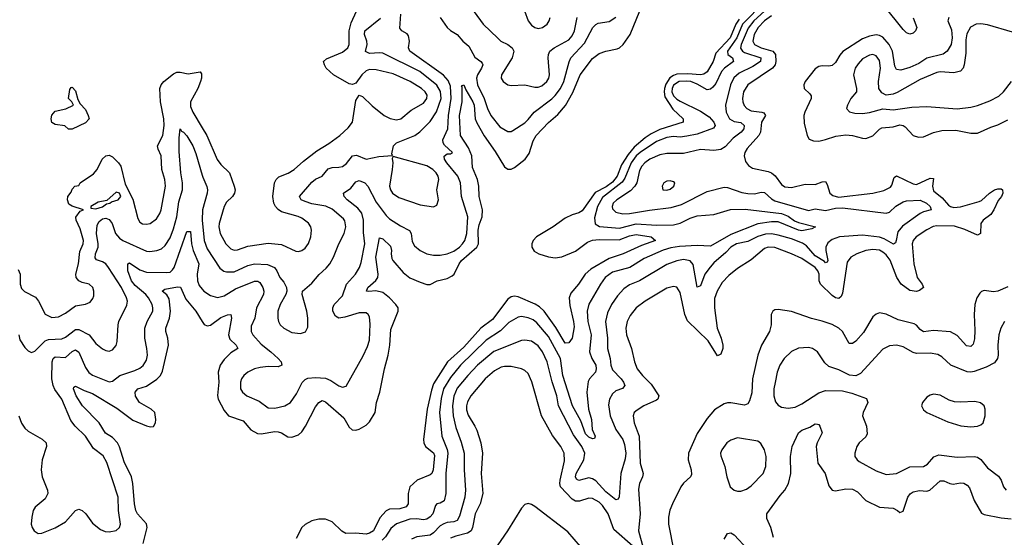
# Model space of a CAD drawing. Header units: inches. Extents: x 1682530 to 1839546, y 640742 to 791647.
# Tile 398 of 656: x 1738920 to 1744749, y 744811 to 747877. Entities that reach past the tile are written whole.
import ezdxf

# ---------------------------------------------------------------- set-up
doc = ezdxf.new("R2010")
doc.units = ezdxf.units.IN
doc.header["$MEASUREMENT"] = 0
doc.layers.add('B7734', color=7, linetype='Continuous')
doc.layers.add('B7744', color=7, linetype='Continuous')

msp = doc.modelspace()

# ---------------------------------------------------------------- linework, layer by layer
at = {"layer": 'B7734', "color": 5}
for points, elevation in [([(1738910, 746398.3), (1738922.9, 746370), (1738922, 746310), (1738930, 746285.5), (1738947.4, 746267.4), (1739012.6, 746232.6), (1739031.3, 746210), (1739070, 746132.2), (1739110, 746113.8), (1739150, 746116.9), (1739190, 746137.8), (1739250, 746181.3), (1739310, 746191.6), (1739336, 746204), (1739353.7, 746226.3), (1739358.2, 746241.8), (1739359.1, 746270), (1739352.4, 746290), (1739330.5, 746310.5), (1739290, 746320.2), (1739269.9, 746329.9), (1739254.5, 746350), (1739251.1, 746370), (1739267.6, 746430), (1739275.7, 746504.3), (1739296.3, 746550), (1739297.6, 746570), (1739278.1, 746638.1), (1739254.2, 746690), (1739252.9, 746707.1), (1739277.5, 746742.5), (1739298, 746750), (1739230, 746773.2), (1739210, 746785.2), (1739202.4, 746810), (1739205.6, 746830), (1739223.7, 746856.3), (1739230, 746874), (1739246, 746890), (1739270, 746894), (1739278, 746910), (1739356.5, 746963.5), (1739378, 746990), (1739408.7, 747050), (1739430, 747071.3), (1739450, 747074.8), (1739470, 747064), (1739504.9, 747030), (1739518.4, 747010), (1739543.4, 746903.4), (1739590, 746814), (1739619.4, 746699.4), (1739630, 746678.4), (1739647.7, 746667.7), (1739670, 746664.9), (1739691.6, 746670), (1739730, 746698.3), (1739750, 746728.7), (1739757, 746750), (1739782.3, 746890), (1739779.4, 746930), (1739761, 746990), (1739757, 747070), (1739739.4, 747110), (1739736, 747130), (1739766.6, 747190), (1739775.8, 747250), (1739773.7, 747290), (1739754.3, 747390), (1739748.9, 747470), (1739757.6, 747490), (1739773.7, 747510), (1739830, 747555.6), (1739850, 747566.3), (1739870, 747566.5), (1739916.9, 747556.9), (1739988.3, 747568.3), (1739996.5, 747556.5), (1739996.5, 747530), (1739991, 747510), (1739975.2, 747470), (1739930.1, 747390), (1739930, 747362.4), (1739944.7, 747330), (1740000, 747237.1)], 680), ([(1738913.9, 746010), (1738921.5, 745981.5), (1738950, 745936), (1738970, 745914.9), (1738990, 745904.9), (1739010, 745912.9), (1739070, 745974.5), (1739090, 745982.4), (1739170, 745986.4), (1739190, 745995.8), (1739250, 746041.1), (1739270, 746041.6), (1739331.4, 746011.4), (1739370, 745958.5), (1739410, 745927.2), (1739430, 745917), (1739450, 745914), (1739470, 745922.4), (1739490, 745947.7), (1739497.3, 745970), (1739501.8, 746070), (1739506.8, 746090), (1739554.2, 746185.8), (1739557.8, 746210), (1739553, 746230), (1739523.4, 746290), (1739446.3, 746410), (1739430, 746430.6), (1739410, 746443), (1739374.8, 746454.8), (1739367.1, 746467.1), (1739369.4, 746490), (1739384.5, 746530), (1739384.8, 746550), (1739373.6, 746610), (1739379.3, 746660.7), (1739390, 746682.3), (1739410, 746697.1), (1739430, 746700.5), (1739450, 746692.9), (1739467.8, 746670), (1739487.9, 746610), (1739510, 746582.5), (1739530, 746568.6), (1739670, 746505.1), (1739690, 746503.2), (1739731, 746509), (1739759.5, 746520.5), (1739781.3, 746538.7), (1739810, 746584.4), (1739830, 746638.9), (1739849.5, 746710), (1739862.5, 746797.5), (1739884.2, 746870), (1739884.4, 746910), (1739874.4, 746970), (1739864.6, 747095.4), (1739863.3, 747176.7), (1739870, 747230.6), (1739877.3, 747217.3), (1739890, 747210.4), (1739910, 747188.2), (1739945.7, 747130), (1739963.5, 747083.5), (1740000, 746955.9)], 660), ([(1738915.1, 745530), (1738930, 745486.7), (1738950, 745458.4), (1738970, 745440.2), (1739053.5, 745393.5), (1739075.5, 745370), (1739077.6, 745350), (1739053.4, 745270), (1739047.8, 745210), (1739052.6, 745170), (1739084.6, 745090), (1739086.6, 745070), (1739070, 745038.9), (1739011.1, 744990), (1738999.8, 744970), (1738990.9, 744930), (1738988.3, 744890), (1738992.7, 744870), (1739004.5, 744850), (1739030, 744834.2), (1739050, 744835), (1739130, 744867.7), (1739190, 744903.2), (1739250, 744969.3), (1739270, 744977.6), (1739290.2, 744970), (1739310.8, 744950), (1739350, 744894.4), (1739397.3, 744857.3), (1739426.1, 744846.1), (1739450, 744843.2), (1739490, 744852.3), (1739510.5, 744869.5), (1739517.3, 744890), (1739505.4, 744970), (1739502.6, 745050), (1739434.8, 745254.8), (1739413, 745293), (1739357, 745337), (1739310, 745409.8), (1739249, 745469), (1739223.3, 745503.3), (1739170, 745628.6), (1739127.3, 745687.3), (1739117, 745710), (1739110.8, 745750), (1739111, 745850), (1739118.2, 745870), (1739130, 745879.8), (1739190, 745876.6), (1739230, 745911.9), (1739250, 745921.3), (1739270, 745907.6), (1739310, 745816.5), (1739330, 745787.5), (1739351.7, 745771.7), (1739450, 745731.2), (1739470, 745736.9), (1739512.3, 745770), (1739601.4, 745798.6), (1739630, 745812.8), (1739650, 745829.2), (1739670, 745861.3), (1739676.3, 745890), (1739673.4, 745930), (1739661.4, 745990), (1739661.4, 746050), (1739673.7, 746090), (1739707.6, 746150), (1739707.8, 746170), (1739703.4, 746190), (1739683.2, 746230), (1739666.4, 746250), (1739603.1, 746303.1), (1739582.3, 746330), (1739560.4, 746390), (1739559.7, 746430), (1739570, 746437.6), (1739630, 746394.5), (1739670, 746380.7), (1739790, 746378.7), (1739810, 746382.4), (1739825.3, 746394.7), (1739834.4, 746410), (1739910, 746621.7), (1739923, 746623), (1739930, 746623), (1739937.5, 746550), (1739947.3, 746510), (1739980.9, 746430), (1739970.1, 746370), (1739972.1, 746330), (1739981.8, 746301.8), (1740000, 746280.1)], 640), ([(1739650, 744774.9), (1739674.3, 744870), (1739670, 744890.7), (1739617.5, 744950), (1739606.7, 744970), (1739599.3, 745010), (1739589.9, 745129.9), (1739581.9, 745170), (1739539, 745259), (1739510, 745347.6), (1739498, 745370), (1739470, 745401.7), (1739428, 745428), (1739389.9, 745490), (1739291.8, 745590), (1739254.2, 745650), (1739237.6, 745690), (1739240.3, 745699.7), (1739250, 745706), (1739300.7, 745680.7), (1739350, 745663.1), (1739495.4, 745575.4), (1739590, 745505.8), (1739670, 745471.4), (1739694.1, 745465.9), (1739712.7, 745467.3), (1739723.1, 745490), (1739726.2, 745510), (1739719.1, 745550), (1739698, 745570), (1739629.5, 745609.5), (1739606.3, 745646.3), (1739604.2, 745670), (1739618.3, 745690), (1739670, 745706.9), (1739732.6, 745747.4), (1739753, 745770), (1739765.2, 745794.8), (1739799.9, 745950), (1739796.5, 745990), (1739784.5, 746030), (1739784.5, 746050), (1739806.7, 746110), (1739813.5, 746150), (1739803.9, 746223.9), (1739790, 746246.6), (1739763, 746270), (1739778.9, 746281.1), (1739854.8, 746294.8), (1739872.4, 746292.4), (1739902.4, 746222.4), (1739961.9, 746150), (1740000, 746089.1)], 620)]:
    msp.add_lwpolyline(points, dxfattribs=dict(at, elevation=elevation))
at = {"layer": 'B7734', "color": 5, "elevation": 680}
for points in [[(1739208.7, 747228.7), (1739187.3, 747247.3), (1739130, 747255.3), (1739110, 747268.7), (1739106, 747290), (1739110, 747310.6), (1739130, 747334.9), (1739192.1, 747347.9), (1739238, 747370), (1739228.7, 747390), (1739209.2, 747410), (1739216, 747464), (1739224.1, 747475.9), (1739230, 747476.3), (1739250, 747454.9), (1739264.5, 747404.5), (1739277.5, 747377.5), (1739310, 747344), (1739326, 747310), (1739330.3, 747290), (1739310, 747266), (1739230, 747229)], [(1739490, 746855.3), (1739434.8, 746805.2), (1739384.4, 746795.6), (1739341, 746770), (1739341, 746761), (1739370, 746757.1), (1739410, 746768.2), (1739433.5, 746786.5), (1739454, 746790), (1739462.5, 746797.5), (1739502.7, 746810), (1739519.3, 746830), (1739510, 746848.7)]]:
    msp.add_lwpolyline(points, close=True, dxfattribs=at)
at = {"layer": 'B7744', "color": 5}
for points, elevation in [([(1743330, 747983.1), (1743198.6, 747850), (1743166.2, 747770), (1743110.1, 747690), (1743112.4, 747670), (1743139.4, 747650), (1743144.8, 747630), (1743092.1, 747590), (1743074.9, 747570), (1743040.9, 747499.1), (1743023.7, 747476.3), (1743010, 747465), (1742990, 747460.6), (1742930, 747495.8), (1742893.1, 747510), (1742870, 747513), (1742823.5, 747510), (1742790, 747489.2), (1742781.9, 747470), (1742780.1, 747450), (1742790, 747425.6), (1742810, 747405.7), (1742830, 747393.4), (1742950, 747335), (1743001.2, 747301.2), (1743029.5, 747270), (1743036.3, 747250), (1743026.6, 747233.4), (1742930, 747199.5), (1742870, 747186.2), (1742830, 747180.9), (1742790, 747184.7), (1742750, 747178.2), (1742690, 747154.5), (1742593.3, 747090), (1742570, 747069.9), (1742539.2, 747030), (1742502.1, 746937.9), (1742486.1, 746913.9), (1742370, 746824.6), (1742341.1, 746770), (1742323.5, 746703.5), (1742327.3, 746667.3), (1742351.8, 746651.8), (1742470, 746642.1), (1742570, 746668.6), (1742690, 746659), (1742790, 746661.6), (1742830, 746672.6), (1742890, 746701.7), (1742930, 746715.2), (1743030, 746723.9), (1743127.1, 746752.9), (1743214.4, 746754.4), (1743430, 746728.4), (1743470, 746713.2), (1743506.4, 746686.4), (1743530, 746675), (1743630.6, 746650), (1743610, 746638), (1743550, 746625.6), (1743530, 746629.4), (1743410, 746679.6), (1743370, 746680.3), (1743290, 746667.9), (1743130, 746605.2), (1743010, 746535.8), (1742930, 746538.9), (1742826.8, 746533.2), (1742773.9, 746526.1), (1742730, 746512.8), (1742617.6, 746462.4), (1742531.4, 746408.6), (1742430, 746382.1), (1742386.3, 746350), (1742357.3, 746310), (1742288.3, 746191.7), (1742279, 746150), (1742282.7, 746090), (1742302.6, 746010), (1742292.7, 745910), (1742306.2, 745870), (1742331.2, 745830), (1742333.3, 745810), (1742328.2, 745790), (1742292.6, 745750), (1742285.2, 745734.8), (1742276.6, 745670), (1742288.1, 745570), (1742304.2, 745510), (1742309.3, 745450), (1742327.2, 745410), (1742323.5, 745396.5), (1742310, 745395.1), (1742290, 745404.2), (1742270, 745425), (1742240.9, 745500.9), (1742192.4, 745590), (1742135.5, 745770), (1742121, 745870), (1742050, 746000.7), (1741982.3, 746082.3), (1741959.5, 746099.5), (1741930, 746111.7), (1741890, 746118.6), (1741870, 746114.7), (1741816.3, 746083.7), (1741765.4, 746034.6), (1741680.7, 745979.3), (1741529.6, 745830.4), (1741470, 745757.3), (1741429.4, 745690), (1741414.3, 745634.3), (1741405.9, 745550), (1741418.1, 745410), (1741451.4, 745331.4), (1741454.6, 745310), (1741443, 745190), (1741442.4, 745070), (1741432, 745028), (1741410, 745014.4), (1741390.2, 745009.8), (1741380.9, 744999.1), (1741364.7, 744950), (1741350, 744931.9), (1741330, 744918.5), (1741310, 744915.2), (1741270, 744920.8), (1741230, 744918.3), (1741150, 744891.5), (1741117.1, 744862.9), (1741085.7, 744814.3), (1741066.1, 744793.9)], 640), ([(1744208.4, 747888.4), (1744231.5, 747830), (1744223.1, 747810), (1744210, 747797.9), (1744190, 747790.4), (1744170, 747799.9), (1744150, 747818.5), (1744038, 747958)], 680), ([(1740000, 746089.1), (1740011.2, 746071.2), (1740030, 746063.6), (1740050, 746067.7), (1740110, 746112.8), (1740150, 746128.8), (1740170.5, 746130), (1740172.7, 746110), (1740155.4, 746010), (1740163.9, 745983.9), (1740200.9, 745950), (1740210.2, 745930), (1740170, 745903.4), (1740130, 745865.3), (1740107.3, 745830), (1740094.3, 745790), (1740099.2, 745730), (1740091.6, 745651.6), (1740094.4, 745630), (1740130, 745561.5), (1740156, 745530), (1740241.8, 745501.8), (1740287.7, 745447.7), (1740326.9, 745426.9), (1740350, 745423.2), (1740430, 745437.6), (1740450, 745436.6), (1740470.1, 745430.1), (1740506.5, 745406.5), (1740530, 745404.2), (1740570, 745417.8), (1740590, 745435.6), (1740612.2, 745470), (1740670, 745584.2), (1740690, 745610.2), (1740710, 745622), (1740730, 745614.5), (1740839, 745519), (1740870, 745463.1), (1740887.6, 745447.6), (1740910, 745445.6), (1740930, 745452.1), (1740970, 745475.2), (1740990, 745495.2), (1741023.5, 745550), (1741032.3, 745610), (1741052.2, 745670), (1741078.6, 745810), (1741101.8, 745890), (1741111.3, 745950), (1741117.5, 746042.5), (1741161, 746150), (1741161.3, 746170), (1741146.5, 746190), (1741109.4, 746230), (1741070, 746260.8), (1741028.1, 746271.9), (1740987.1, 746267.1), (1740973.2, 746270), (1740981.2, 746290), (1741028.1, 746331.9), (1741040.2, 746350), (1741041.3, 746370), (1741028.7, 746471.3), (1741050, 746584.9), (1741070, 746578.5), (1741115.2, 746535.2), (1741121.4, 746510), (1741119, 746490), (1741123.1, 746463.1), (1741129.6, 746450), (1741190, 746380.2), (1741230, 746348.6), (1741290, 746321.5), (1741330, 746309.3), (1741350, 746309.3), (1741390.4, 746329.6), (1741450, 746343.7), (1741480.7, 746359.3), (1741492.2, 746370), (1741520.8, 746430), (1741535.6, 746450), (1741627, 746530), (1741636.2, 746550), (1741633.3, 746630), (1741639, 746661), (1741657.1, 746710), (1741660.1, 746750), (1741640.2, 746830), (1741637.6, 746890), (1741630.3, 746930), (1741600.8, 747000.8), (1741597.2, 747070), (1741576.9, 747116.9), (1741529.5, 747190), (1741523.3, 747310), (1741538.5, 747390), (1741538.6, 747478.6), (1741534.6, 747485.4), (1741550, 747490.4), (1741561.2, 747461.2), (1741601.8, 747390), (1741610.4, 747370), (1741616.4, 747290), (1741625.5, 747265.5), (1741668.8, 747188.8), (1741735.4, 747095.4), (1741790, 747005.6), (1741810, 746991.3), (1741830, 746991.2), (1741850, 747001.3), (1741912.9, 747050), (1741936.3, 747083.7), (1741960.4, 747159.6), (1741977.5, 747190), (1742050, 747267.4), (1742105.3, 747314.7), (1742151, 747369), (1742194.8, 747445.2), (1742237.6, 747550), (1742310, 747646.3), (1742350, 747675.9), (1742390, 747690.2), (1742456.4, 747703.6), (1742471, 747710), (1742492.8, 747730), (1742533.8, 747790), (1742591.5, 747930)], 620), ([(1740000, 747237.1), (1740028.1, 747190), (1740088.1, 747048.1), (1740110, 747019.7), (1740161, 746970), (1740189.4, 746890), (1740195, 746870), (1740192.3, 746850), (1740179.1, 746830), (1740144.7, 746795.3), (1740130.1, 746769.9), (1740101.5, 746670), (1740099.5, 746650), (1740106.1, 746610), (1740139.3, 746550), (1740170, 746520.7), (1740190, 746511.9), (1740210, 746513.9), (1740270, 746535.1), (1740390, 746553.9), (1740470, 746544.5), (1740554.1, 746505.9), (1740570, 746503.9), (1740590, 746509.1), (1740610, 746523.6), (1740629.1, 746550.9), (1740643.5, 746590), (1740648.1, 746630), (1740643.5, 746650), (1740630, 746671.8), (1740590, 746700.7), (1740567.9, 746712.1), (1740470, 746738.6), (1740450, 746752.3), (1740434.9, 746770), (1740424.6, 746790), (1740418.3, 746830), (1740428.5, 746910), (1740437.3, 746930), (1740453.7, 746946.3), (1740510, 746967.6), (1740544.7, 746990), (1740600.3, 747039.7), (1740679.7, 747100.3), (1740750, 747143.2), (1740814.7, 747190), (1740864.1, 747235.9), (1740889.8, 747270.2), (1740910, 747398), (1740929.5, 747430.5), (1740950, 747422.4), (1741006.5, 747366.5), (1741078, 747310), (1741112.1, 747292.1), (1741150, 747283.9), (1741175.4, 747290), (1741238.3, 747341.7), (1741310, 747382.3), (1741330.4, 747410), (1741331.5, 747430), (1741319.9, 747450), (1741298.8, 747470), (1741231.9, 747510), (1741130, 747556.9), (1741030, 747580.5), (1740990, 747581.7), (1740970, 747574.5), (1740944.5, 747550), (1740910, 747500.9), (1740890, 747493.3), (1740870, 747496.9), (1740778, 747550), (1740735, 747590), (1740723.5, 747610), (1740719.1, 747630), (1740735.2, 747644.8), (1740830, 747683.5), (1740862.5, 747710), (1740869.8, 747730), (1740869.8, 747810), (1740881.9, 747858.1), (1740913.1, 747926.9)], 680), ([(1740000, 746280.1), (1740009.1, 746269.1), (1740050, 746242.5), (1740090, 746232.4), (1740130, 746241.6), (1740196.9, 746283.1), (1740310, 746328.3), (1740330, 746328.6), (1740341.1, 746321.1), (1740359.8, 746290), (1740365, 746270), (1740362.8, 746250), (1740322.5, 746170), (1740312.3, 746110), (1740290, 746061.2), (1740289.5, 746030), (1740300.2, 746010), (1740350, 745955.6), (1740407.5, 745910), (1740449.1, 745870), (1740467.2, 745850), (1740472, 745830), (1740450, 745820.4), (1740390, 745823.4), (1740342.6, 745817.4), (1740310, 745809.2), (1740270.2, 745790), (1740247.2, 745770), (1740233.2, 745750), (1740226, 745730), (1740227.6, 745690), (1740238.5, 745670), (1740265.3, 745650), (1740337.8, 745617.8), (1740390, 745578.8), (1740430, 745576.3), (1740489.8, 745590.2), (1740522, 745610), (1740559, 745661), (1740591.4, 745728.6), (1740610, 745746.5), (1740626.5, 745753.5), (1740670, 745758.7), (1740730, 745753.9), (1740760.8, 745740.8), (1740810, 745708), (1740830, 745701.3), (1740852.6, 745707.4), (1740953.9, 745886.1), (1740979.4, 745940.6), (1740990, 745978), (1740994.5, 746074.5), (1740990, 746117.2), (1740983.6, 746130), (1740970, 746141.3), (1740930, 746140.3), (1740845.6, 746114.4), (1740810, 746109.9), (1740790, 746120.7), (1740773.6, 746150), (1740773.6, 746170), (1740782, 746190), (1740830, 746240.9), (1740855, 746310), (1740907.2, 746370), (1740930.7, 746410), (1740940.8, 746439.2), (1740963.2, 746550), (1740955.9, 746615.9), (1740955.5, 746690), (1740944.4, 746730), (1740921, 746761), (1740857.6, 746810), (1740840.3, 746830), (1740837.3, 746850), (1740880.3, 746879.7), (1740910, 746915.9), (1740919.4, 746920.6), (1740930, 746925.2), (1740963.2, 746910), (1740981.2, 746890), (1741030, 746796.1), (1741090, 746716.3), (1741110, 746697.7), (1741175, 746655), (1741227.5, 746627.5), (1741236.8, 746610), (1741243.8, 746563.8), (1741257.8, 746537.8), (1741290.1, 746510.1), (1741330.9, 746490.9), (1741370, 746483), (1741410, 746483.2), (1741450, 746490.8), (1741490, 746506.5), (1741523.2, 746530), (1741541.6, 746550), (1741555.2, 746570), (1741566.4, 746610), (1741572.1, 746710), (1741535, 746830), (1741528.7, 746910), (1741512.7, 746950), (1741449.2, 747030), (1741435.6, 747050), (1741432, 747068), (1741450, 747082.4), (1741470, 747081.6), (1741482.7, 747090), (1741433.8, 747133.8), (1741426.6, 747146.6), (1741424.9, 747164.9), (1741453.5, 747230), (1741457.9, 747310), (1741474.9, 747410), (1741470, 747482.3), (1741456, 747516), (1741429.1, 747549.1), (1741229.8, 747690), (1741221, 747710), (1741228.3, 747750), (1741221.7, 747781.7), (1741213.6, 747793.6), (1741181.6, 747810), (1741170, 747826.6), (1741176.9, 747910)], 640), ([(1743330, 747927.8), (1743265.7, 747870), (1743232.5, 747827.5), (1743190.4, 747730), (1743187.3, 747707.3), (1743198.2, 747690), (1743210, 747682.9), (1743307, 747650), (1743304.8, 747630), (1743260.9, 747599.1), (1743179.8, 747560.2), (1743147.9, 747532.1), (1743127, 747490), (1743098, 747370), (1743102.4, 747330), (1743121.6, 747290), (1743150, 747274.1), (1743190, 747268), (1743208.7, 747250), (1743205.9, 747230), (1743190.1, 747210), (1743143.9, 747176.1), (1743096.5, 747123.5), (1743070, 747108.2), (1743030, 747102.4), (1742950, 747108.4), (1742850, 747084.9), (1742750, 747084.9), (1742710, 747077.2), (1742650, 747050.8), (1742620.1, 747030), (1742602.7, 747010), (1742590, 746983), (1742574.2, 746910), (1742562.1, 746890), (1742536.7, 746863.3), (1742455, 746810), (1742433.7, 746790), (1742426.7, 746770), (1742430, 746757.1), (1742450, 746736.3), (1742490, 746727.5), (1742530, 746729.3), (1742649.1, 746749.1), (1742776.2, 746763.8), (1742837.2, 746782.8), (1742990, 746859.8), (1743090, 746884.2), (1743110, 746883.5), (1743194.3, 746854.3), (1743230, 746846.9), (1743270, 746845.3), (1743310, 746854.8), (1743330, 746852.5), (1743370, 746815.6), (1743390, 746803.7), (1743590, 746746.9), (1743630, 746756.8), (1743690, 746746.8), (1743750, 746759.6), (1743790, 746762.7), (1744050, 746731.2), (1744070, 746736.4), (1744107.3, 746772.7), (1744150, 746798.6), (1744170, 746803.9), (1744250, 746808.7), (1744287.9, 746790), (1744309.3, 746770), (1744315.8, 746750), (1744270, 746738.5), (1744250.9, 746729.1), (1744145.5, 746654.5), (1744119, 746621), (1744109.4, 746570), (1744104.2, 746555.8), (1744092.3, 746547.7), (1744038.4, 746578.4), (1744010, 746589.3), (1743910, 746600.2), (1743773.4, 746590), (1743730, 746574.6), (1743704.9, 746555.1), (1743692.1, 746530), (1743691.9, 746510), (1743703.6, 746450), (1743699.8, 746440.2), (1743690, 746437.8), (1743684.9, 746444.9), (1743630, 746478.3), (1743577.5, 746537.5), (1743553.7, 746553.7), (1743490, 746579), (1743410, 746600.8), (1743370, 746607.6), (1743334.3, 746605.7), (1743290, 746592.9), (1743230, 746563.4), (1743163.2, 746550), (1743130.2, 746530), (1743101.2, 746498.8), (1743030, 746437.4), (1743008.2, 746411.8), (1742976.6, 746370), (1742950, 746301.3), (1742930, 746292.3), (1742906.7, 746426.7), (1742888.7, 746448.7), (1742850, 746455.6), (1742810, 746448.1), (1742750, 746426.9), (1742590, 746331), (1742530, 746306.1), (1742496.7, 746283.3), (1742458, 746242), (1742423.5, 746190), (1742399.6, 746140.4), (1742388.1, 746090), (1742399.9, 745990), (1742399.6, 745930), (1742416, 745870), (1742419.1, 745830), (1742430, 745802.2), (1742479.8, 745750), (1742495, 745730), (1742503.2, 745710), (1742487.8, 745692.2), (1742450, 745678.2), (1742430, 745661.5), (1742410.7, 745629.3), (1742405, 745595), (1742415.1, 745530), (1742449.7, 745449.7), (1742491.1, 745390), (1742500.4, 745360.4), (1742508, 745310), (1742504.4, 745275.6), (1742477.8, 745190), (1742468.1, 745051.9), (1742462.5, 745037.5), (1742450, 745034), (1742390, 745079.9), (1742330, 745145.9), (1742310, 745158.5), (1742290, 745163.1), (1742230, 745147.2), (1742216.4, 745156.4), (1742209.9, 745170), (1742215, 745190), (1742258.8, 745270), (1742265, 745310), (1742247.3, 745350), (1742197.5, 745417.5), (1742109.1, 745589.1), (1742098.8, 745650), (1742071.4, 745731.4), (1742042.7, 745850), (1742015.5, 745910), (1741990, 745946), (1741950, 745972.6), (1741910, 745979.1), (1741890, 745977.5), (1741727.6, 745912.4), (1741630.1, 745830), (1741572.3, 745770), (1741510, 745694.5), (1741490, 745647.8), (1741482.7, 745590), (1741486.2, 745530), (1741502.2, 745462.2), (1741534, 745374), (1741551.2, 745310), (1741550.6, 745210), (1741558.7, 745090), (1741555.1, 745050), (1741524.1, 744935.9), (1741510, 744911.4), (1741490, 744902.6), (1741450, 744898.7), (1741430, 744892), (1741410, 744879.6), (1741370, 744837.5), (1741350, 744824.2), (1741270, 744814.4), (1741239.6, 744800.4)], 660), ([(1741408.9, 747890), (1741450, 747831.2), (1741470, 747813.2), (1741509.5, 747789.5), (1741544, 747750), (1741579.3, 747719.3), (1741614.9, 747654.9), (1741650.3, 747630), (1741658.4, 747618.4), (1741661.4, 747610), (1741653.8, 747590), (1741630.1, 747550), (1741624.8, 747530), (1741630.1, 747490), (1741669.2, 747410), (1741690, 747350.3), (1741709.6, 747309.6), (1741762.5, 747242.5), (1741810, 747214.3), (1741830, 747214.9), (1741840.1, 747219.9), (1741910, 747266.4), (1741930, 747284.7), (1741965, 747330), (1742070, 747407.2), (1742090, 747427.5), (1742121.4, 747470), (1742141.2, 747510), (1742172.3, 747627.7), (1742182.8, 747650), (1742262.6, 747737.4), (1742312.8, 747830), (1742330, 747848.6), (1742344.3, 747855.7), (1742410, 747866.4), (1742450, 747890.9)], 640), ([(1741610, 747922.4), (1741663.6, 747850), (1741750, 747766.5), (1741768.9, 747750), (1741810.1, 747730.1), (1741835, 747710), (1741844.3, 747690), (1741835.4, 747650), (1741772.7, 747550), (1741770.3, 747530), (1741782.6, 747510), (1741810, 747491.6), (1741830, 747486.7), (1741910, 747490.2), (1741970, 747476.6), (1741990, 747477.7), (1742010, 747485.6), (1742039.9, 747510), (1742052.2, 747530), (1742057.2, 747550), (1742048.6, 747651.4), (1742049.7, 747670), (1742059.1, 747690), (1742084, 747710), (1742170, 747758.3), (1742190, 747781.1), (1742204.6, 747810), (1742220.5, 747890)], 660), ([(1741909, 747929), (1741931, 747870), (1741950, 747844.2), (1741970, 747830.2), (1741990, 747825.5), (1742015.8, 747830), (1742042.5, 747850), (1742054.5, 747870), (1742059.5, 747890)], 680), ([(1743370, 747898.8), (1743330, 747870.5), (1743292, 747830), (1743267.5, 747790), (1743260.4, 747750), (1743270.4, 747730.4), (1743310, 747710.1), (1743378.7, 747690), (1743393.8, 747670), (1743396.3, 747630), (1743391.6, 747610), (1743376.8, 747590), (1743231.4, 747490), (1743205.1, 747450), (1743198.9, 747410), (1743201.6, 747390), (1743209.3, 747369.3), (1743224.2, 747350), (1743250, 747337.7), (1743313, 747330), (1743325.2, 747325.2), (1743335.5, 747310), (1743310.7, 747270), (1743306.1, 747210), (1743296.1, 747190), (1743226.5, 747113.5), (1743213.7, 747090), (1743208.7, 747070), (1743217, 747037), (1743234, 747014), (1743258.4, 746998.4), (1743350, 746978.6), (1743370, 746969.4), (1743391.7, 746951.7), (1743430, 746901.1), (1743450, 746887.5), (1743490, 746883.3), (1743570, 746902.7), (1743630, 746901.3), (1743670, 746917.5), (1743690, 746918.5), (1743700.4, 746900.4), (1743715.7, 746850), (1743734.7, 746834.7), (1743766.7, 746826.7), (1743970.4, 746849.6), (1744035.4, 746864.6), (1744074.6, 746885.4), (1744082.8, 746897.2), (1744097.2, 746942.8), (1744110, 746951.6), (1744210, 746905.6), (1744230, 746901.5), (1744310, 746938.6), (1744330, 746935.8), (1744324.6, 746890), (1744330, 746863.5), (1744381.8, 746821.8), (1744418.2, 746778.2), (1744430, 746769.6), (1744450, 746765.5), (1744490, 746767.6), (1744600.7, 746799.3), (1744614.1, 746805.9), (1744661.1, 746850), (1744690, 746869.3), (1744710, 746875.9), (1744730, 746875.5), (1744737.4, 746870), (1744740.2, 746850), (1744732.5, 746830), (1744713.3, 746806.7), (1744687.5, 746750), (1744670, 746723.2), (1744624.7, 746690), (1744609.5, 746670.5), (1744608.2, 746610), (1744590, 746600.4), (1744515.2, 746635.2), (1744454.2, 746654.2), (1744350, 746656.4), (1744328.4, 746651.6), (1744290, 746632.5), (1744226.7, 746590), (1744209.5, 746570), (1744202.5, 746550), (1744213.7, 746430), (1744234, 746350), (1744262.7, 746310), (1744270.2, 746290), (1744247.7, 746272.3), (1744230, 746266.8), (1744190, 746273.2), (1744138.6, 746310), (1744113.2, 746350), (1744073, 746453), (1744050, 746483.4), (1744030, 746500.8), (1744010, 746512.1), (1743970, 746516.2), (1743930, 746509.9), (1743875.8, 746490), (1743840.3, 746470), (1743818.7, 746441.3), (1743790, 746256.9), (1743782.8, 746237.2), (1743770, 746225.3), (1743750, 746230.4), (1743730, 746242.6), (1743660.7, 746310), (1743652.6, 746330), (1743653.1, 746370), (1743645.4, 746390), (1743628.6, 746410), (1743550, 746463.1), (1743490, 746491), (1743390, 746527.3), (1743350.1, 746529.9), (1743330, 746522), (1743250, 746454), (1743170, 746402.4), (1743117.7, 746362.3), (1743079.2, 746320.8), (1743048.2, 746270), (1743034.1, 746225.9), (1743033.2, 746170), (1743049.3, 746049.3), (1743073.4, 745990), (1743083.3, 745950), (1743082.6, 745930), (1743070, 745895.8), (1743050, 745886.6), (1742995.2, 745975.2), (1742873.1, 746093.1), (1742857.9, 746130), (1742830, 746261.6), (1742810, 746292.8), (1742790, 746297.3), (1742750, 746286.6), (1742623.1, 746210), (1742570.2, 746170), (1742534.8, 746125.2), (1742516, 746090), (1742508.6, 746050), (1742511.8, 746010), (1742541.4, 745930), (1742559.4, 745850), (1742575.5, 745810), (1742606, 745770), (1742658.1, 745718.1), (1742703.8, 745650), (1742698.6, 745630), (1742690, 745623.7), (1742614.6, 745590), (1742575.3, 745564.7), (1742558.3, 745550), (1742552.3, 745530), (1742558, 745490), (1742587.9, 745410), (1742592.3, 745250), (1742610.1, 745190), (1742607.5, 745170), (1742589, 745130), (1742584.2, 745095.8), (1742594, 744950), (1742582.5, 744850), (1742610.7, 744750)], 680), ([(1744420.2, 747890), (1744415.5, 747870), (1744435.7, 747815.7), (1744440.5, 747770), (1744434.5, 747730), (1744410, 747691.3), (1744386.7, 747673.3), (1744291.2, 747648.8), (1744243, 747617), (1744190, 747592.7), (1744137.3, 747577.3), (1744110, 747581.8), (1744101.7, 747601.7), (1744086.7, 747690), (1744067.1, 747730), (1744030, 747773.7), (1744010, 747783.7), (1743990, 747786.8), (1743950, 747778.8), (1743910, 747763.9), (1743792.6, 747687.4), (1743774.2, 747665.8), (1743750, 747624), (1743730, 747606.2), (1743710, 747602.4), (1743670, 747604.4), (1743650, 747599.3), (1743630, 747586.6), (1743570.2, 747510), (1743561.3, 747490), (1743563.2, 747470), (1743598.4, 747438.4), (1743606.1, 747426.1), (1743605.5, 747410), (1743567.3, 747330), (1743562.4, 747310), (1743563.2, 747263.2), (1743582, 747190), (1743594, 747170), (1743618.7, 747158.7), (1743650, 747156.6), (1743690, 747166.7), (1743752.4, 747187.6), (1743810, 747195.7), (1743850, 747191.8), (1743910, 747175), (1743930, 747173.7), (1743970, 747188.5), (1744010, 747228.7), (1744024.3, 747235.7), (1744090, 747242.7), (1744130, 747254.1), (1744150, 747250.6), (1744162, 747242), (1744210, 747190.2), (1744240.7, 747180.7), (1744270, 747182.2), (1744330.4, 747209.6), (1744379.8, 747220.2), (1744462.9, 747222.9), (1744550, 747203.9), (1744590, 747204.7), (1744670, 747241.2), (1744710, 747253.6), (1744770, 747283.8)], 720), ([(1740000, 746955.9), (1740003.5, 746943.5), (1740028.5, 746888.5), (1740032.2, 746870), (1740029.1, 746850), (1740002.6, 746750), (1740000.9, 746690), (1740012.3, 746570), (1740030, 746520.6), (1740105, 746405), (1740128.1, 746388.1), (1740143.3, 746383.3), (1740190, 746383.5), (1740270, 746421.5), (1740310, 746430.6), (1740387.2, 746427.2), (1740428.3, 746408.3), (1740442.1, 746390), (1740459.3, 746350), (1740483.3, 746323.3), (1740500.2, 746290), (1740500.7, 746270), (1740494.4, 746250), (1740461, 746190), (1740447.9, 746150), (1740447, 746110), (1740451.3, 746090), (1740462.7, 746070), (1740483.7, 746050), (1740530, 746025.2), (1740582.6, 746017.4), (1740612.6, 746027.4), (1740624.8, 746055.2), (1740624.7, 746110), (1740619.9, 746150), (1740591.2, 746248.8), (1740593.3, 746270), (1740650, 746316.9), (1740692.4, 746367.6), (1740734.8, 746405.2), (1740755.5, 746430), (1740777.8, 746470), (1740808.9, 746550), (1740839.8, 746610), (1740849.8, 746650), (1740844.6, 746684.6), (1740837.7, 746697.7), (1740770, 746755.6), (1740732.4, 746772.4), (1740650, 746787.2), (1740610, 746799.1), (1740586.6, 746810), (1740576.1, 746830), (1740650, 746915.4), (1740670, 746932.8), (1740710, 746950.2), (1740746.7, 746993.3), (1740770, 747002), (1740810, 747002.8), (1740831.7, 747008.3), (1740854.9, 747025.1), (1740890, 747070.1), (1740913.9, 747073.9), (1740970, 747051.2), (1741045.7, 747065.7), (1741127.3, 747072.7), (1741123.1, 747083.1), (1741133.3, 747130), (1741150, 747146.7), (1741258.5, 747190), (1741287.9, 747212.1), (1741350, 747273.8), (1741388.3, 747331.7), (1741414.6, 747410), (1741411.3, 747451.3), (1741389.9, 747489.9), (1741289.2, 747570), (1741070, 747677.7), (1741050, 747680.9), (1740990, 747676.8), (1740967.5, 747687.5), (1740976.2, 747730), (1740974.5, 747750), (1740960.4, 747790), (1740963.9, 747810), (1741054.9, 747885.1)], 660), ([(1743179.5, 747880.5), (1743158.5, 747850), (1743125.3, 747770), (1743041.3, 747678.7), (1743024.7, 747630), (1742990, 747567.3), (1742970, 747553.3), (1742950, 747551.1), (1742875.8, 747555.8), (1742810, 747553.5), (1742790, 747546.8), (1742767.8, 747532.2), (1742744.9, 747495.1), (1742737.1, 747470), (1742734.5, 747450), (1742739.2, 747419.2), (1742787.1, 747347.1), (1742848.4, 747290), (1742847.2, 747270), (1742710, 747227), (1742659.1, 747200.9), (1742623.5, 747176.5), (1742558.4, 747121.6), (1742521.6, 747078.4), (1742483, 747017), (1742456.6, 746950), (1742430, 746914.9), (1742392.6, 746887.4), (1742326.1, 746853.9), (1742250, 746745.5), (1742230, 746732.8), (1742190, 746720.3), (1742150, 746700.7), (1742078.9, 746650), (1741978.6, 746590), (1741959.8, 746570), (1741951.9, 746550), (1741952.1, 746530), (1741966.2, 746506.2), (1741992.7, 746490), (1742050, 746472.2), (1742090, 746466.9), (1742130, 746473.3), (1742210, 746505.9), (1742281, 746559), (1742310, 746571.4), (1742350, 746574.6), (1742467.8, 746572.2), (1742530, 746596.1), (1742570, 746603.8), (1742659.1, 746590), (1742684.4, 746570), (1742601, 746539), (1742492.6, 746490), (1742410, 746462.7), (1742301.5, 746398.5), (1742267.3, 746370), (1742228.8, 746310), (1742183.5, 746256.5), (1742173.5, 746230), (1742176.3, 746183.7), (1742199.4, 746090), (1742202.4, 746057.6), (1742190.2, 745990), (1742170, 745962.9), (1742150, 745961), (1742094.5, 746054.5), (1742024.8, 746150), (1741997.2, 746177.2), (1741972.3, 746192.3), (1741870, 746236), (1741850, 746238.9), (1741830, 746235.2), (1741810, 746221.8), (1741719.7, 746100.3), (1741650, 746049), (1741550, 745936.7), (1741452.9, 745850), (1741370, 745719.8), (1741357.1, 745682.9), (1741332.4, 745570), (1741311.3, 745390), (1741312.1, 745370), (1741322.2, 745350), (1741370, 745311.4), (1741375.8, 745295.8), (1741367.5, 745210), (1741359.3, 745190), (1741350, 745180.4), (1741273.2, 745150), (1741229.7, 745110.3), (1741218.8, 745070), (1741220.5, 745010), (1741208.5, 744991.5), (1741170, 744980.3), (1741110, 744977.3), (1741090, 744967.6), (1741052.4, 744927.6), (1741013.5, 744850), (1740990, 744835.1), (1740970, 744830.3), (1740910, 744836.6), (1740850, 744834.4), (1740827.8, 744847.8), (1740770, 744902.2), (1740730, 744918.2), (1740690, 744918.9), (1740650, 744909.8), (1740610, 744887.2), (1740590.2, 744870), (1740556.5, 744803.5)], 620), ([(1744796.8, 747803.2), (1744650, 747847.1), (1744610, 747852), (1744581.6, 747850), (1744547.8, 747832.2), (1744527.1, 747792.9), (1744521.6, 747758.4), (1744521.6, 747678.4), (1744511.6, 747610), (1744505.4, 747590), (1744490, 747571.7), (1744450, 747561.1), (1744370, 747568.7), (1744350, 747564.7), (1744250, 747521.9), (1744114.4, 747445.6), (1744090, 747435.4), (1744050, 747429.8), (1744023, 747443), (1744006.6, 747470), (1744003.4, 747510), (1744015.8, 747590), (1744010, 747635.1), (1743990, 747663.5), (1743970, 747669.8), (1743950, 747666.8), (1743910, 747644), (1743883.8, 747616.2), (1743866.9, 747590), (1743855.9, 747550), (1743874.7, 747470), (1743874, 747450), (1743840.9, 747410), (1743820.4, 747370), (1743815.5, 747350), (1743831.7, 747331.7), (1743863.2, 747323.2), (1743910, 747320.7), (1743950, 747326.7), (1744030, 747348.3), (1744090, 747342.7), (1744201.4, 747358.6), (1744290, 747362.6), (1744470, 747349.5), (1744550, 747357.9), (1744590, 747368.2), (1744663.8, 747396.2), (1744716.1, 747423.9), (1744744.2, 747450), (1744791.9, 747510)], 740), ([(1744770, 746294.3), (1744710, 746269.9), (1744685.4, 746265.4), (1744630, 746272.1), (1744613.5, 746266.5), (1744603.1, 746256.9), (1744585.5, 746230), (1744574, 746190), (1744570.1, 746130), (1744575.3, 746035.3), (1744573.3, 745986.7), (1744564.8, 745955.2), (1744550, 745940.9), (1744525.7, 745945.7), (1744470, 746007.2), (1744430, 746029.1), (1744330, 746036.5), (1744270, 746028.7), (1744250, 746041.8), (1744230, 746068.1), (1744215.6, 746075.6), (1744119.6, 746099.6), (1744050, 746132.1), (1744010, 746139.8), (1743990, 746133.6), (1743970, 746117.6), (1743916, 746024), (1743870, 745972.8), (1743850, 745958.2), (1743830, 745958.2), (1743791.1, 746030), (1743768.9, 746050), (1743730, 746071.5), (1743670, 746091.6), (1743606.5, 746106.5), (1743490, 746147.7), (1743410, 746159.6), (1743390, 746158), (1743378.8, 746150), (1743368.4, 746130), (1743369.1, 746070), (1743359.7, 746030), (1743311.2, 745948.8), (1743289.5, 745890), (1743257.8, 745750), (1743253.8, 745666.2), (1743240.5, 745619.5), (1743230, 745601.7), (1743210, 745593.3), (1743130, 745607.3), (1743110, 745607.8), (1743090, 745602), (1743034.1, 745565.9), (1742990, 745515.6), (1742930, 745426), (1742880.2, 745310), (1742877.6, 745270), (1742895.4, 745210), (1742896.6, 745183.4), (1742890.2, 745170), (1742850, 745132.9), (1742834.5, 745110), (1742783.7, 745010), (1742768.8, 744971.2), (1742760.4, 744930), (1742760.7, 744890), (1742793, 744730)], 720), ([(1744749.1, 746090), (1744729.2, 746050), (1744717.1, 746010), (1744711, 745950), (1744712.9, 745890), (1744708.7, 745870), (1744690, 745844.2), (1744641.6, 745818.4), (1744570, 745793), (1744550, 745788.5), (1744530, 745790.5), (1744432.6, 745830), (1744379.9, 745879.9), (1744354.5, 745894.5), (1744310, 745901.4), (1744230, 745899.8), (1744210, 745905.8), (1744150, 745939.3), (1744110, 745949.8), (1744070, 745946), (1744030, 745924.8), (1743898.3, 745781.7), (1743870, 745767.3), (1743832.4, 745772.4), (1743770, 745803.6), (1743710, 745823.6), (1743685.6, 745845.6), (1743642.9, 745910), (1743612.7, 745930), (1743590, 745935.6), (1743530, 745930.9), (1743490, 745911.1), (1743445.2, 745870), (1743419.1, 745830), (1743404.9, 745790), (1743391.7, 745728.3), (1743385, 745690), (1743384.2, 745650), (1743393.5, 745613.5), (1743410, 745594.4), (1743430, 745582.4), (1743470, 745575.8), (1743510, 745582.3), (1743550, 745601.5), (1743650, 745667.7), (1743690, 745681.1), (1743790, 745679.5), (1743845.7, 745665.7), (1743932.6, 745632.6), (1743940.3, 745610), (1743912.7, 745550), (1743910.3, 745530), (1743933.4, 745470), (1743936.7, 745423.3), (1743930, 745405.6), (1743890.4, 745370), (1743875.8, 745350), (1743863.1, 745310), (1743864.4, 745290), (1743878, 745270), (1743890, 745261.3), (1743990, 745204.6), (1744050, 745183.2), (1744110, 745189.1), (1744190, 745228.4), (1744270, 745231.5), (1744294.5, 745245.5), (1744332, 745288), (1744360.6, 745299.4), (1744470, 745286.6), (1744570, 745290.1), (1744590, 745285.2), (1744610, 745272.2), (1744650, 745222.3), (1744714.2, 745174.2), (1744730.3, 745150), (1744743.7, 745110), (1744760.5, 745090)], 740), ([(1742550, 744758.8), (1742436.9, 744856.9), (1742403.1, 744950), (1742370, 745000.6), (1742350, 745018.9), (1742310, 745041.2), (1742290, 745043.9), (1742234.5, 745025.5), (1742210, 745026.1), (1742190, 745037.5), (1742121.5, 745110), (1742117.4, 745130), (1742120.3, 745150), (1742144.8, 745264.8), (1742142.3, 745310), (1742123.9, 745350), (1742075, 745415), (1742009.8, 745530), (1741952.6, 745732.6), (1741930, 745780.5), (1741910, 745799.2), (1741890, 745809.8), (1741830, 745822.7), (1741790, 745823.2), (1741770, 745818.4), (1741730, 745797.4), (1741675.8, 745750), (1741590, 745648.9), (1741570, 745614), (1741565.1, 745590), (1741565.9, 745565.9), (1741574.3, 745534.3), (1741614.6, 745470), (1741625.2, 745445.2), (1741650.1, 745370), (1741659.6, 745310), (1741652.5, 745190), (1741662.3, 745070), (1741645.2, 745010), (1741616.6, 744950), (1741601, 744870), (1741592.2, 744850), (1741570, 744835.6), (1741501.5, 744818.5), (1741470, 744805.6)], 680), ([(1743381.7, 744810), (1743366, 744870), (1743342.8, 744922.8), (1743343.9, 744950), (1743421.9, 745058.1), (1743450, 745090.2), (1743470.9, 745130), (1743484.7, 745190), (1743483.1, 745290), (1743492.8, 745350), (1743530.7, 745430), (1743550, 745445), (1743596.6, 745463.4), (1743630, 745483.2), (1743642.3, 745482.3), (1743650, 745480.4), (1743657.4, 745470), (1743670.3, 745430), (1743640.2, 745370), (1743635.5, 745350), (1743644.4, 745250), (1743687.8, 745190), (1743710, 745115.5), (1743730.2, 745090.2), (1743750, 745086), (1743810, 745098.8), (1743850, 745096.2), (1743879.8, 745079.8), (1743930, 745029.3), (1744009.2, 744989.2), (1744090, 744983), (1744117.1, 744970), (1744130, 744958.4), (1744150, 744965.5), (1744178.5, 745050), (1744191.8, 745068.2), (1744210, 745081.2), (1744247.8, 745087.8), (1744290, 745084.8), (1744308.9, 745091.1), (1744370, 745146.8), (1744390, 745146.8), (1744426.4, 745130), (1744446.9, 745126.9), (1744490, 745134.1), (1744510, 745131.9), (1744530, 745119.2), (1744543.4, 745103.4), (1744571.3, 745030), (1744614.7, 744954.7), (1744630, 744947.3), (1744730, 744927.3), (1744790, 744921)], 720), ([(1742314.4, 744670), (1742164.2, 744844.2), (1741970, 744994), (1741950, 745006), (1741930, 745011.3), (1741910, 745004.7), (1741890, 744984.7), (1741808, 744850), (1741710, 744709.9)], 720), ([(1743090, 744800.4), (1743110, 744833.4), (1743130, 744837.2), (1743150, 744825.5), (1743230, 744739.5)], 720)]:
    msp.add_lwpolyline(points, dxfattribs=dict(at, elevation=elevation))
for points, elevation in [([(1741130, 747066), (1741125.4, 747054.6), (1741128.6, 747028.6), (1741124.7, 746990), (1741109.4, 746890), (1741114.5, 746870), (1741126.4, 746850), (1741164.1, 746824.1), (1741290, 746780.7), (1741370, 746768.5), (1741390, 746779.1), (1741398.5, 746810), (1741389.8, 746870), (1741402, 746930), (1741397.4, 746950), (1741386.3, 746970), (1741366.5, 746990), (1741330, 747010.9)], 660), ([(1742770, 746921.6), (1742750, 746919.6), (1742734, 746910), (1742723.7, 746890), (1742726.7, 746870), (1742750, 746866.5), (1742770, 746872.4), (1742793.3, 746890), (1742798, 746910), (1742790, 746917)], 680), ([(1744330, 745658.4), (1744310, 745654), (1744290, 745640.9), (1744265.5, 745610), (1744259.1, 745590), (1744262, 745582), (1744270, 745566.8), (1744290, 745550.8), (1744414.6, 745494.6), (1744491.3, 745471.3), (1744550, 745466), (1744590, 745469.2), (1744610, 745477.7), (1744623.1, 745490), (1744635.3, 745530), (1744635.4, 745570), (1744630, 745589), (1744608.4, 745608.4), (1744575.1, 745615.1), (1744490, 745611), (1744453.6, 745613.6), (1744423.3, 745623.3), (1744370, 745653.3)], 760), ([(1743170, 745400.4), (1743130, 745386.6), (1743107, 745370), (1743076.5, 745330), (1743069.1, 745310), (1743070, 745294), (1743093.7, 745230), (1743106, 745170), (1743126.7, 745110), (1743150.3, 745090.3), (1743170, 745084.4), (1743190, 745084.9), (1743223.3, 745096.7), (1743250, 745116.4), (1743320.5, 745190), (1743336.4, 745230), (1743339.7, 745290), (1743329.7, 745330), (1743306.5, 745366.5), (1743290, 745381.3)], 740)]:
    msp.add_lwpolyline(points, close=True, dxfattribs=dict(at, elevation=elevation))

doc.saveas('drawing.dxf')
